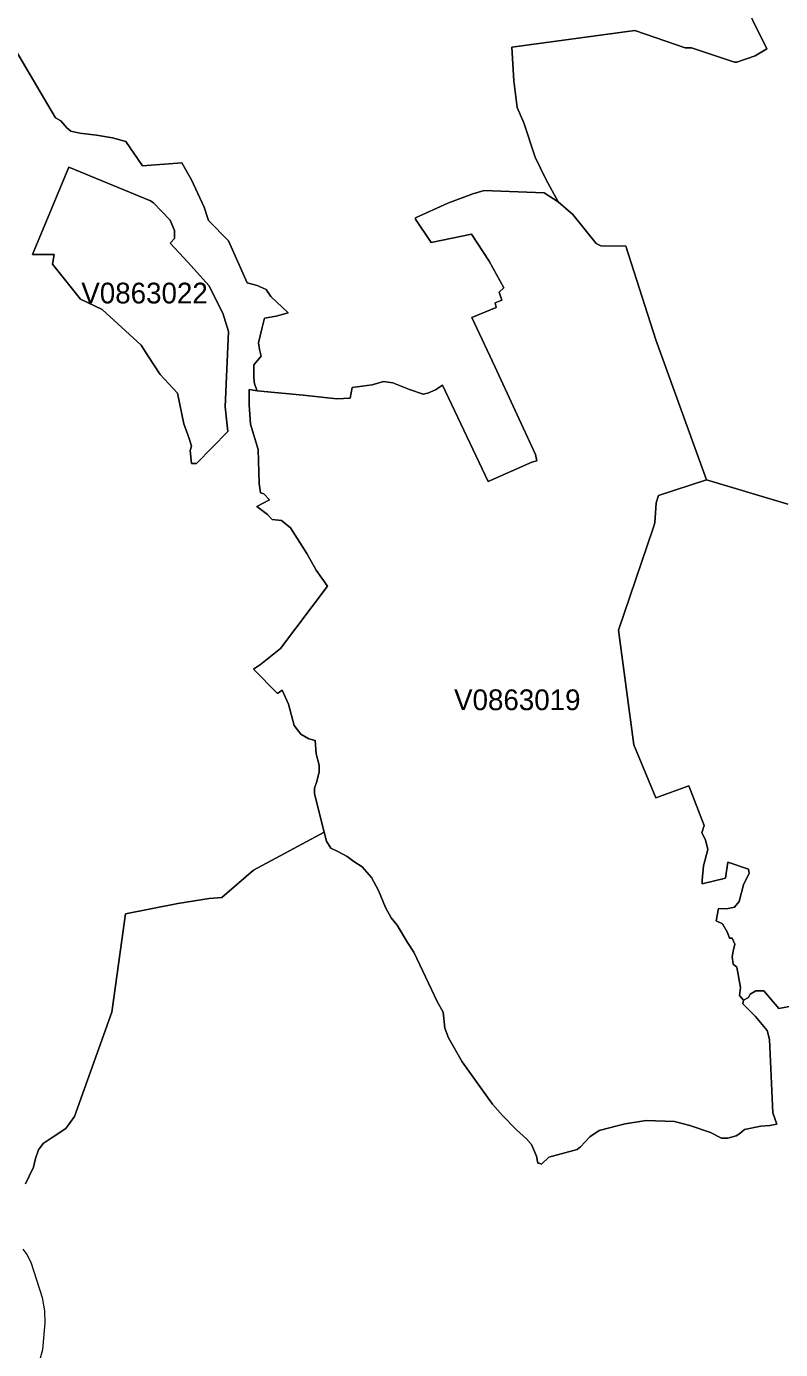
# Model space of a CAD drawing. Extents: x 369010 to 735936, y 6377141 to 6616555.
# Drawn here: x 484478 to 488114, y 6469913 to 6476294 of the extents above; entities that cross this region are included whole.
import ezdxf
from ezdxf.enums import TextEntityAlignment as Align

# ---------------------------------------------------------------- set-up
doc = ezdxf.new("R2010")
doc.units = 0
doc.header["$LTSCALE"] = 40
doc.layers.add('3', color=7, linetype='Continuous', lineweight=13)
doc.layers.add('4', color=7, linetype='Continuous')

msp = doc.modelspace()

# ---------------------------------------------------------------- linework, layer by layer
at = {"layer": '3'}
for points in [[(486623.47, 6475292.31), (486429.33, 6475251.59), (486354.69, 6475364.47), (486354.69, 6475371.25), (486510.6, 6475441.26), (486630.26, 6475486.44), (486684.38, 6475502.17), (486765.64, 6475500.01), (486974.84, 6475490.91), (487042.53, 6475448.05), (486982.28, 6475556.62), (486931.64, 6475662.7), (486876.36, 6475828.87), (486843.43, 6475902.19), (486828.36, 6476031.12), (486818.27, 6476192.98), (487410.94, 6476273.74), (487653.73, 6476190.33), (487684.02, 6476190.33), (487891.4, 6476122.14), (487903.97, 6476122.14), (487992.52, 6476152.43), (488048.13, 6476185.2), (487714.47, 6476863.77)], [(487714.47, 6476863.77), (488048.13, 6476185.2), (487992.52, 6476152.43), (487903.97, 6476122.14), (487891.4, 6476122.14), (487684.02, 6476190.33), (487653.73, 6476190.33), (487410.94, 6476273.74), (486818.27, 6476192.98), (486828.36, 6476031.12), (486843.43, 6475902.19), (486876.36, 6475828.87), (486931.64, 6475662.7), (486982.28, 6475556.62), (487042.53, 6475448.05), (487112.53, 6475387.14), (487225.41, 6475247.12), (487247.92, 6475235.87), (487367.58, 6475233.55), (487512.06, 6474782.06), (487757.83, 6474106.97), (488150.08, 6473989.62)], [(484668.21, 6470979.6), (484709.25, 6471036.21), (484889.49, 6471540), (484956.18, 6472013.84), (485207.42, 6472063.99), (485358.69, 6472088.81), (485419.59, 6472093.44), (485573.18, 6472224.36), (485913.95, 6472408.23), (485866.29, 6472593.43), (485866.29, 6472620.41), (485877.71, 6472652.02), (485888.96, 6472699.52), (485888.96, 6472731.13), (485875.39, 6472785.25), (485870.76, 6472849.47), (485839.15, 6472858.57), (485800.75, 6472881.08), (485769.14, 6472921.79), (485742.16, 6473025.56), (485710.55, 6473093.25), (485687.88, 6473077.53), (485572.85, 6473194.87), (485606.61, 6473217.38), (485703.27, 6473293.85), (485929.02, 6473594.07), (485875.06, 6473672.19), (485829.88, 6473751.3), (485750.93, 6473875.43), (485707.9, 6473911.51), (485662.89, 6473915.97), (485640.38, 6473940.47), (485588.41, 6473978.87), (485649.48, 6474010.48), (485622.34, 6474039.77), (485606.45, 6474044.41), (485599.66, 6474089.42), (485595.19, 6474254.27), (485559.11, 6474376.24), (485552.33, 6474468.76), (485552.33, 6474543.24), (485590.73, 6474536.45), (485578.31, 6474570.21), (485573.68, 6474600), (485573.68, 6474662.23), (485610.59, 6474703.61), (485601.32, 6474735.72), (485596.68, 6474767.99), (485612.9, 6474834.69), (485626.64, 6474887.65), (485681.92, 6474896.92), (485739.35, 6474912.97), (485656.6, 6474991.09), (485633.59, 6475025.68), (485589.9, 6475044.05), (485541.57, 6475057.95), (485451.87, 6475260.36), (485356.04, 6475357.85), (485334.86, 6475421.73), (485273.95, 6475554.46), (485227.28, 6475636.39), (485037.78, 6475621.82), (484957.34, 6475739.17), (484893.13, 6475756.88), (484815.67, 6475769.29), (484735.07, 6475778.72), (484691.71, 6475788.32), (484672.34, 6475804.38), (484643.55, 6475838.14), (484617.73, 6475852.7), (484422.27, 6476186.03)], [(484422.27, 6476186.03), (484617.73, 6475852.7), (484643.55, 6475838.14), (484672.34, 6475804.38), (484691.71, 6475788.32), (484735.07, 6475778.72), (484815.67, 6475769.29), (484893.13, 6475756.88), (484957.34, 6475739.17), (485037.78, 6475621.82), (485227.28, 6475636.39), (485273.95, 6475554.46), (485334.86, 6475421.73), (485356.04, 6475357.85), (485451.87, 6475260.36), (485541.57, 6475057.95), (485589.9, 6475044.05), (485633.59, 6475025.68), (485656.6, 6474991.09), (485739.35, 6474912.97), (485681.92, 6474896.92), (485626.64, 6474887.65), (485612.9, 6474834.69), (485596.68, 6474767.99), (485601.32, 6474735.72), (485610.59, 6474703.61), (485573.68, 6474662.23), (485573.68, 6474600), (485578.31, 6474570.21), (485590.73, 6474536.45), (485812, 6474516.09), (485974.53, 6474498.05), (486038.91, 6474500.37), (486048.01, 6474552.17), (486145, 6474565.74), (486199.28, 6474581.63), (486244.47, 6474574.85), (486325.73, 6474543.24), (486391.1, 6474520.56), (486413.78, 6474525.2), (486449.86, 6474540.92), (486483.79, 6474563.59), (486705.06, 6474098.53), (486914.76, 6474192.86), (486939.58, 6474199.65), (486932.8, 6474228.94), (486736.34, 6474653.46), (486625.62, 6474890.46), (486743.13, 6474937.8), (486738.66, 6474960.47), (486770.27, 6474974.04), (486756.7, 6475012.27), (486779.21, 6475032.63), (486709.2, 6475161.39), (486623.47, 6475292.31)], [(487853.83, 6472037.67), (487892.22, 6472046.77), (487914.9, 6472073.75), (487935.09, 6472154.68), (487962.23, 6472211.12), (487959.92, 6472229.32), (487860.61, 6472263.09), (487849.36, 6472186.29), (487736.48, 6472159.32), (487736.48, 6472177.36), (487743.27, 6472245.05), (487763.46, 6472323.99), (487752.21, 6472371.49), (487734.66, 6472404.43), (487745.92, 6472440.51), (487671.44, 6472632.33), (487513.39, 6472573.74), (487407.3, 6472828.78), (487333.32, 6473382.89), (487500.48, 6473874.93), (487507.26, 6473899.26), (487514.05, 6473996.41), (487525.3, 6474032.49), (487757.83, 6474106.97), (487512.06, 6474782.06), (487367.58, 6475233.55), (487247.92, 6475235.87), (487225.41, 6475247.12), (487112.53, 6475387.14), (487042.53, 6475448.05), (486974.84, 6475490.91), (486765.64, 6475500.01), (486684.38, 6475502.17), (486630.26, 6475486.44), (486510.6, 6475441.26), (486354.69, 6475371.25), (486354.69, 6475364.47), (486429.33, 6475251.59), (486623.47, 6475292.31), (486709.2, 6475161.39), (486779.21, 6475032.63), (486756.7, 6475012.27), (486770.27, 6474974.04), (486738.66, 6474960.47), (486743.13, 6474937.8), (486625.62, 6474890.46), (486736.34, 6474653.46), (486932.8, 6474228.94), (486939.58, 6474199.65), (486914.76, 6474192.86), (486705.06, 6474098.53), (486483.79, 6474563.59), (486449.86, 6474540.92), (486413.78, 6474525.2), (486391.1, 6474520.56), (486325.73, 6474543.24), (486244.47, 6474574.85), (486199.28, 6474581.63), (486145, 6474565.74), (486048.01, 6474552.17), (486038.91, 6474500.37), (485974.53, 6474498.05), (485812, 6474516.09), (485590.73, 6474536.45)], [(485590.73, 6474536.45), (485552.33, 6474543.24), (485552.33, 6474468.76), (485559.11, 6474376.24), (485595.19, 6474254.27), (485599.66, 6474089.42), (485606.45, 6474044.41), (485622.34, 6474039.77), (485649.48, 6474010.48), (485588.41, 6473978.87), (485640.38, 6473940.47), (485662.89, 6473915.97), (485707.9, 6473911.51), (485750.93, 6473875.43), (485829.88, 6473751.3), (485875.06, 6473672.19), (485929.02, 6473594.07), (485703.27, 6473293.85), (485606.61, 6473217.38), (485572.85, 6473194.87), (485687.88, 6473077.53), (485710.55, 6473093.25), (485742.16, 6473025.56), (485769.14, 6472921.79), (485800.75, 6472881.08), (485839.15, 6472858.57), (485870.76, 6472849.47), (485875.39, 6472785.25), (485888.96, 6472731.13), (485888.96, 6472699.52), (485877.71, 6472652.02), (485866.29, 6472620.41), (485866.29, 6472593.43), (485913.95, 6472408.23), (485925.04, 6472365.37), (485945.4, 6472331.44), (485979.33, 6472315.72), (486024.35, 6472290.89), (486055.96, 6472266.07), (486096.67, 6472241.24), (486141.85, 6472189.27), (486175.62, 6472126.05), (486209.54, 6472044.79), (486236.69, 6471995.14), (486265.49, 6471960.05), (486315.14, 6471876.63), (486346.75, 6471829.13), (486459.62, 6471587.66), (486486.76, 6471540.17), (486495.87, 6471463.37), (486513.91, 6471416.04), (486579.28, 6471300.85), (486725.92, 6471096.12), (486773.25, 6471042), (486841.11, 6470971.99), (486889.93, 6470929.46), (486912.61, 6470902.31), (486937.43, 6470845.88), (486944.22, 6470811.95), (486951, 6470811.95), (486962.26, 6470807.48), (486996.19, 6470841.41), (487133.88, 6470877.49), (487149.61, 6470891.06), (487194.79, 6470938.39), (487239.97, 6470970), (487325.7, 6470992.68), (487365.09, 6471002.11), (487466.55, 6471018), (487602.1, 6471013.37), (487676.57, 6470993.17), (487776.04, 6470959.25), (487830.16, 6470932.1), (487859.45, 6470932.1), (487900.17, 6470943.36), (487918.21, 6470954.78), (487940.72, 6470974.97), (488019.83, 6470990.86), (488062.69, 6470993.17), (488096.62, 6470999.79), (488076.26, 6471054.08), (488060.38, 6471408.42), (488049.12, 6471451.45), (487992.69, 6471519.15), (487931.78, 6471580.05), (487935.09, 6471598.09), (487917.05, 6471620.6), (487921.52, 6471659), (487903.64, 6471757.8), (487885.44, 6471771.21), (487880.97, 6471807.45), (487885.44, 6471834.43), (487894.54, 6471868.36), (487880.97, 6471897.65), (487867.4, 6471897.65), (487858.46, 6471924.8), (487833.64, 6471965.34), (487804.18, 6471981.23), (487815.43, 6472039.99), (487853.83, 6472037.67)], [(488150.08, 6473989.62), (487757.83, 6474106.97), (487525.3, 6474032.49), (487514.05, 6473996.41), (487507.26, 6473899.26), (487500.48, 6473874.93), (487333.32, 6473382.89), (487407.3, 6472828.78), (487513.39, 6472573.74), (487671.44, 6472632.33), (487745.92, 6472440.51), (487734.66, 6472404.43), (487752.21, 6472371.49), (487763.46, 6472323.99), (487743.27, 6472245.05), (487736.48, 6472177.36), (487736.48, 6472159.32), (487849.36, 6472186.29), (487860.61, 6472263.09), (487959.92, 6472229.32), (487962.23, 6472211.12), (487935.09, 6472154.68), (487914.9, 6472073.75), (487892.22, 6472046.77), (487853.83, 6472037.67), (487815.43, 6472039.99), (487804.18, 6471981.23), (487833.64, 6471965.34), (487858.46, 6471924.8), (487867.4, 6471897.65), (487880.97, 6471897.65), (487894.54, 6471868.36), (487885.44, 6471834.43), (487880.97, 6471807.45), (487885.44, 6471771.21), (487903.64, 6471757.8), (487921.52, 6471659), (487917.05, 6471620.6), (487935.09, 6471598.09), (487959.42, 6471611.5), (487968.36, 6471627.39), (487995.5, 6471643.11), (488033.9, 6471643.11), (488106.06, 6471557.38), (488232.5, 6471582.2)], [(486175.62, 6472126.05), (486141.85, 6472189.27), (486096.67, 6472241.24), (486055.96, 6472266.07), (486024.35, 6472290.89), (485979.33, 6472315.72), (485945.4, 6472331.44), (485925.04, 6472365.37), (485913.95, 6472408.23), (485573.18, 6472224.36), (485419.59, 6472093.44), (485358.69, 6472088.81), (485207.42, 6472063.99), (484956.18, 6472013.84), (484889.49, 6471540), (484709.25, 6471036.21), (484668.21, 6470979.6), (484602.5, 6470936.08), (484559.14, 6470906.12), (484535.8, 6470876), (484522.4, 6470834.29), (484512.47, 6470792.58), (484490.79, 6470749.22), (484474.07, 6470712.48)], [(488232.5, 6471582.2), (488106.06, 6471557.38), (488033.9, 6471643.11), (487995.5, 6471643.11), (487968.36, 6471627.39), (487959.42, 6471611.5), (487935.09, 6471598.09), (487931.78, 6471580.05), (487992.69, 6471519.15), (488049.12, 6471451.45), (488060.38, 6471408.42), (488076.26, 6471054.08), (488096.62, 6470999.79), (488062.69, 6470993.17), (488019.83, 6470990.86), (487940.72, 6470974.97), (487918.21, 6470954.78), (487900.17, 6470943.36), (487859.45, 6470932.1), (487830.16, 6470932.1), (487776.04, 6470959.25), (487676.57, 6470993.17), (487602.1, 6471013.37), (487466.55, 6471018), (487365.09, 6471002.11), (487325.7, 6470992.68), (487239.97, 6470970), (487194.79, 6470938.39), (487149.61, 6470891.06), (487133.88, 6470877.49), (486996.19, 6470841.41), (486962.26, 6470807.48), (486951, 6470811.95), (486944.22, 6470811.95), (486937.43, 6470845.88), (486912.61, 6470902.31), (486889.93, 6470929.46), (486841.11, 6470971.99), (486773.25, 6471042), (486725.92, 6471096.12), (486579.28, 6471300.85), (486513.91, 6471416.04), (486495.87, 6471463.37), (486486.76, 6471540.17), (486459.62, 6471587.66), (486346.75, 6471829.13), (486315.14, 6471876.63), (486265.49, 6471960.05), (486236.69, 6471995.14), (486209.54, 6472044.79), (486175.62, 6472126.05)], [(484474.07, 6470712.48), (484490.79, 6470749.22), (484512.47, 6470792.58), (484522.4, 6470834.29), (484535.8, 6470876), (484559.14, 6470906.12), (484602.5, 6470936.08), (484668.21, 6470979.6)], [(484459.84, 6470396.7), (484479.2, 6470370.71), (484498.56, 6470334.47), (484554.34, 6470164), (484564.44, 6470100.45), (484567.08, 6470041.86), (484555, 6469912.1), (484540.44, 6469859.97), (484508, 6469817.93), (484500.55, 6469797.57), (484475.23, 6469759.01)]]:
    msp.add_lwpolyline(points, dxfattribs=at)
for points in [[(485273.29, 6474270.32), (485267.66, 6474247.98), (485274.61, 6474185.91), (485297.62, 6474185.91), (485449.55, 6474340), (485435.65, 6474459.66), (485451.87, 6474823.27), (485424.23, 6474910.65), (485357.36, 6475044.05), (485258.56, 6475154.61), (485171.01, 6475248.78), (485192.52, 6475270.63), (485192.52, 6475309.19), (485171.17, 6475359.5), (485090.08, 6475442.58), (485076.5, 6475452.18), (484682.44, 6475614.38), (484506.67, 6475193.33), (484610.94, 6475193.33), (484603.99, 6475147.16), (484738.55, 6474979.01), (484842.81, 6474928.53), (485031.16, 6474757.07), (485064.92, 6474703.28), (485122.02, 6474615.73), (485206.09, 6474525.03), (485236.38, 6474377.07), (485263.36, 6474306.4)], [(485273.29, 6474270.32), (485263.36, 6474306.4), (485236.38, 6474377.07), (485206.09, 6474525.03), (485122.02, 6474615.73), (485064.92, 6474703.28), (485031.16, 6474757.07), (484842.81, 6474928.53), (484738.55, 6474979.01), (484603.99, 6475147.16), (484610.94, 6475193.33), (484506.67, 6475193.33), (484682.44, 6475614.38), (485076.5, 6475452.18), (485090.08, 6475442.58), (485171.17, 6475359.5), (485192.52, 6475309.19), (485192.52, 6475270.63), (485171.01, 6475248.78), (485258.56, 6475154.61), (485357.36, 6475044.05), (485424.23, 6474910.65), (485451.87, 6474823.27), (485435.65, 6474459.66), (485449.55, 6474340), (485297.62, 6474185.91), (485274.61, 6474185.91), (485267.66, 6474247.98)]]:
    msp.add_lwpolyline(points, close=True, dxfattribs=at)

# ---------------------------------------------------------------- texts
at = {"layer": '4'}
for s, p in [('V0863022', (485047.49, 6474957.9)), ('V0863019', (486844.85, 6472996.51))]:
    msp.add_text(s, height=100, dxfattribs=at).set_placement(p, align=Align.CENTER)

doc.saveas('drawing.dxf')
